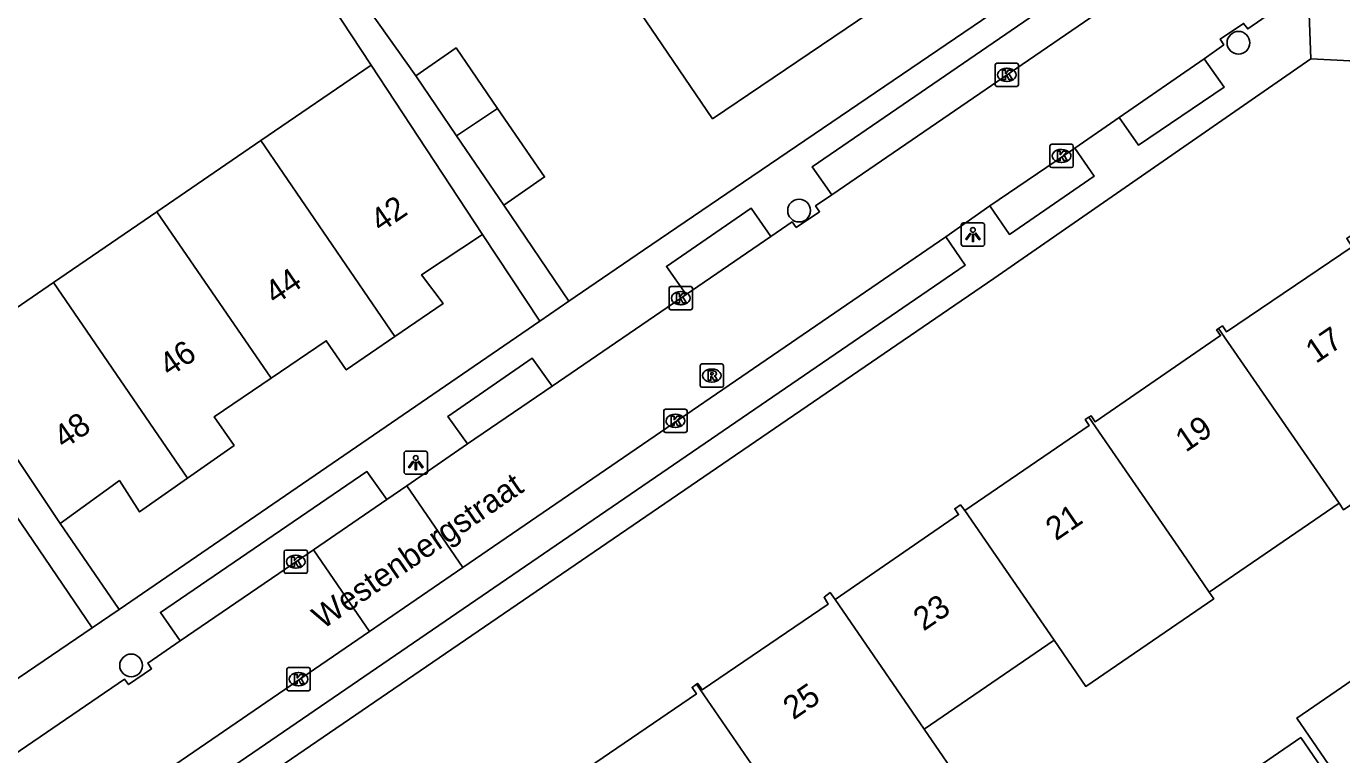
# Model space of a CAD drawing. Extents: x 157466 to 158888, y 383063 to 384677.
# Drawn here: x 158069.4 to 158125.8, y 383401 to 383432.3 of the extents above; entities that cross this region are included whole.
import ezdxf

# ---------------------------------------------------------------- set-up
doc = ezdxf.new("R2010")
doc.units = 0
for name, color, linetype in [('IMGEO_Boom', 7, 'Continuous'), ('IMGEO_Kolk', 7, 'Continuous'), ('IMGEO_Lichtpunt', 7, 'Continuous'), ('IMGEO_Muur', 7, 'Continuous'), ('IMGEO_Openbare_ruimte_label', 7, 'Continuous'), ('IMGEO_Pand', 7, 'Continuous'), ('IMGEO_Pand_nummerreeks', 7, 'Continuous'), ('IMGEO_Rijbaan_lokaal_open', 7, 'Continuous'), ('IMGEO_Rioolput', 7, 'Continuous'), ('IMGEO_Voetpad_open', 7, 'Continuous')]:
    doc.layers.add(name, color=color, linetype=linetype)

msp = doc.modelspace()

# ---------------------------------------------------------------- linework, layer by layer
at = {"layer": 'IMGEO_Boom'}
for centre in [(158121.418, 383431.598), (158102.566, 383424.397), (158073.908, 383404.874)]:
    msp.add_circle(centre, 0.489, dxfattribs=at)
at = {"layer": 'IMGEO_Kolk'}
for p, q in [((158110.98, 383429.796), (158110.98, 383430.648)), ((158111.055, 383430.722), (158111.907, 383430.722)), ((158111.468, 383430.502), (158111.493, 383430.502)), ((158111.981, 383430.648), (158111.981, 383429.796)), ((158111.907, 383429.722), (158111.055, 383429.722)), ((158111.491, 383429.942), (158111.466, 383429.942)), ((158113.33, 383426.315), (158113.33, 383427.167)), ((158113.405, 383427.241), (158114.257, 383427.241)), ((158113.818, 383427.021), (158113.843, 383427.021)), ((158114.331, 383427.167), (158114.331, 383426.315)), ((158114.257, 383426.241), (158113.405, 383426.241)), ((158113.841, 383426.461), (158113.816, 383426.461)), ((158096.99, 383420.213), (158096.99, 383421.065)), ((158097.065, 383421.139), (158097.917, 383421.139)), ((158097.478, 383420.919), (158097.503, 383420.919)), ((158097.991, 383421.065), (158097.991, 383420.213)), ((158097.917, 383420.139), (158097.065, 383420.139)), ((158097.501, 383420.359), (158097.476, 383420.359)), ((158096.758, 383414.948), (158096.758, 383415.8)), ((158096.833, 383415.874), (158097.685, 383415.874)), ((158097.246, 383415.654), (158097.271, 383415.654)), ((158097.759, 383415.8), (158097.759, 383414.948)), ((158097.269, 383415.094), (158097.244, 383415.094)), ((158097.685, 383414.874), (158096.833, 383414.874)), ((158080.471, 383408.903), (158080.471, 383409.755)), ((158080.546, 383409.829), (158081.398, 383409.829)), ((158080.959, 383409.609), (158080.984, 383409.609)), ((158081.472, 383409.755), (158081.472, 383408.903)), ((158081.398, 383408.829), (158080.546, 383408.829)), ((158080.982, 383409.049), (158080.957, 383409.049)), ((158080.592, 383403.861), (158080.592, 383404.713)), ((158080.667, 383404.787), (158081.519, 383404.787)), ((158081.08, 383404.567), (158081.105, 383404.567)), ((158081.593, 383404.713), (158081.593, 383403.861)), ((158081.519, 383403.787), (158080.667, 383403.787)), ((158081.103, 383404.007), (158081.078, 383404.007))]:
    msp.add_line(p, q, dxfattribs=at)
for points in [[(158110.98, 383429.796), (158110.98, 383430.648)], [(158111.055, 383430.722), (158111.907, 383430.722)], [(158111.301, 383430.422), (158111.424, 383430.422), (158111.424, 383430.271), (158111.554, 383430.422), (158111.718, 383430.422), (158111.572, 383430.271), (158111.725, 383430.022), (158111.573, 383430.022), (158111.488, 383430.186), (158111.424, 383430.119), (158111.424, 383430.022), (158111.301, 383430.022), (158111.301, 383430.422)], [(158111.981, 383430.648), (158111.981, 383429.796)], [(158111.907, 383429.722), (158111.055, 383429.722)], [(158113.33, 383426.315), (158113.33, 383427.167)], [(158113.405, 383427.241), (158114.257, 383427.241)], [(158113.651, 383426.941), (158113.774, 383426.941), (158113.774, 383426.79), (158113.904, 383426.941), (158114.068, 383426.941), (158113.922, 383426.79), (158114.075, 383426.541), (158113.923, 383426.541), (158113.838, 383426.705), (158113.774, 383426.638), (158113.774, 383426.541), (158113.651, 383426.541), (158113.651, 383426.941)], [(158114.331, 383427.167), (158114.331, 383426.315)], [(158114.257, 383426.241), (158113.405, 383426.241)], [(158096.99, 383420.213), (158096.99, 383421.065)], [(158097.065, 383421.139), (158097.917, 383421.139)], [(158097.311, 383420.839), (158097.434, 383420.839), (158097.434, 383420.688), (158097.564, 383420.839), (158097.728, 383420.839), (158097.582, 383420.688), (158097.735, 383420.439), (158097.583, 383420.439), (158097.498, 383420.603), (158097.434, 383420.536), (158097.434, 383420.439), (158097.311, 383420.439), (158097.311, 383420.839)], [(158097.991, 383421.065), (158097.991, 383420.213)], [(158097.917, 383420.139), (158097.065, 383420.139)], [(158096.758, 383414.948), (158096.758, 383415.8)], [(158096.833, 383415.874), (158097.685, 383415.874)], [(158097.079, 383415.574), (158097.202, 383415.574), (158097.202, 383415.423), (158097.332, 383415.574), (158097.496, 383415.574), (158097.35, 383415.423), (158097.503, 383415.174), (158097.351, 383415.174), (158097.266, 383415.338), (158097.202, 383415.271), (158097.202, 383415.174), (158097.079, 383415.174), (158097.079, 383415.574)], [(158097.759, 383415.8), (158097.759, 383414.948)], [(158097.685, 383414.874), (158096.833, 383414.874)], [(158080.471, 383408.903), (158080.471, 383409.755)], [(158080.546, 383409.829), (158081.398, 383409.829)], [(158080.792, 383409.529), (158080.915, 383409.529), (158080.915, 383409.378), (158081.045, 383409.529), (158081.209, 383409.529), (158081.063, 383409.378), (158081.216, 383409.129), (158081.064, 383409.129), (158080.979, 383409.293), (158080.915, 383409.226), (158080.915, 383409.129), (158080.792, 383409.129), (158080.792, 383409.529)], [(158081.472, 383409.755), (158081.472, 383408.903)], [(158081.398, 383408.829), (158080.546, 383408.829)], [(158080.592, 383403.861), (158080.592, 383404.713)], [(158080.667, 383404.787), (158081.519, 383404.787)], [(158080.913, 383404.487), (158081.036, 383404.487), (158081.036, 383404.336), (158081.166, 383404.487), (158081.33, 383404.487), (158081.184, 383404.336), (158081.337, 383404.087), (158081.185, 383404.087), (158081.1, 383404.251), (158081.036, 383404.184), (158081.036, 383404.087), (158080.913, 383404.087), (158080.913, 383404.487)], [(158081.593, 383404.713), (158081.593, 383403.861)], [(158081.519, 383403.787), (158080.667, 383403.787)]]:
    msp.add_lwpolyline(points, dxfattribs=at)
for centre, start, end in [((158111.057, 383430.646), 91.552, 178.448), ((158111.057, 383430.646), 91.552, 178.448), ((158111.905, 383430.646), 1.552, 88.448), ((158111.905, 383430.646), 1.552, 88.448), ((158111.057, 383429.798), 181.552, 268.448), ((158111.057, 383429.798), 181.552, 268.448), ((158111.905, 383429.798), 271.552, 358.448), ((158111.905, 383429.798), 271.552, 358.448), ((158113.407, 383427.165), 91.552, 178.448), ((158113.407, 383427.165), 91.552, 178.448), ((158114.255, 383427.165), 1.552, 88.448), ((158114.255, 383427.165), 1.552, 88.448), ((158113.407, 383426.317), 181.552, 268.448), ((158113.407, 383426.317), 181.552, 268.448), ((158114.255, 383426.317), 271.552, 358.448), ((158114.255, 383426.317), 271.552, 358.448), ((158097.067, 383421.063), 91.552, 178.448), ((158097.067, 383421.063), 91.552, 178.448), ((158097.915, 383421.063), 1.552, 88.448), ((158097.915, 383421.063), 1.552, 88.448), ((158097.067, 383420.215), 181.552, 268.448), ((158097.067, 383420.215), 181.552, 268.448), ((158097.915, 383420.215), 271.552, 358.448), ((158097.915, 383420.215), 271.552, 358.448), ((158096.835, 383415.798), 91.552, 178.448), ((158096.835, 383415.798), 91.552, 178.448), ((158097.683, 383415.798), 1.552, 88.448), ((158097.683, 383415.798), 1.552, 88.448), ((158096.835, 383414.95), 181.552, 268.448), ((158096.835, 383414.95), 181.552, 268.448), ((158097.683, 383414.95), 271.552, 358.448), ((158097.683, 383414.95), 271.552, 358.448), ((158080.548, 383409.753), 91.552, 178.448), ((158080.548, 383409.753), 91.552, 178.448), ((158081.396, 383409.753), 1.552, 88.448), ((158081.396, 383409.753), 1.552, 88.448), ((158080.548, 383408.905), 181.552, 268.448), ((158080.548, 383408.905), 181.552, 268.448), ((158081.396, 383408.905), 271.552, 358.448), ((158081.396, 383408.905), 271.552, 358.448), ((158080.669, 383404.711), 91.552, 178.448), ((158080.669, 383404.711), 91.552, 178.448), ((158081.517, 383404.711), 1.552, 88.448), ((158081.517, 383404.711), 1.552, 88.448), ((158080.669, 383403.863), 181.552, 268.448), ((158080.669, 383403.863), 181.552, 268.448), ((158081.517, 383403.863), 271.552, 358.448), ((158081.517, 383403.863), 271.552, 358.448)]:
    msp.add_arc(centre, 0.0765, start, end, dxfattribs=at)
for centre, major_axis, ratio, start_param, end_param in [((158111.467, 383430.222), (-0.387, 0.002), 0.722429, 4.712389, 7.853982), ((158111.492, 383430.222), (-0.39, 0.002), 0.717154, 1.570796, 4.712389), ((158113.817, 383426.741), (-0.387, 0.002), 0.722429, 4.712389, 7.853982), ((158113.842, 383426.741), (-0.39, 0.002), 0.717154, 1.570796, 4.712389), ((158097.477, 383420.639), (-0.387, 0.002), 0.722429, 4.712389, 7.853982), ((158097.502, 383420.639), (-0.39, 0.002), 0.717154, 1.570796, 4.712389), ((158097.245, 383415.374), (-0.387, 0.002), 0.722429, 4.712389, 7.853982), ((158097.27, 383415.374), (-0.39, 0.002), 0.717154, 1.570796, 4.712389), ((158080.958, 383409.329), (-0.387, 0.002), 0.722429, 4.712389, 7.853982), ((158080.983, 383409.329), (-0.39, 0.002), 0.717154, 1.570796, 4.712389), ((158081.079, 383404.287), (-0.387, 0.002), 0.722429, 4.712389, 7.853982), ((158081.104, 383404.287), (-0.39, 0.002), 0.717154, 1.570796, 4.712389)]:
    msp.add_ellipse(centre, major_axis=major_axis, ratio=ratio, start_param=start_param, end_param=end_param, dxfattribs=at)
at = {"layer": 'IMGEO_Lichtpunt'}
for p, q in [((158109.528, 383423.77), (158109.528, 383422.963)), ((158109.528, 383423.77), (158109.528, 383422.963)), ((158110.43, 383423.865), (158109.622, 383423.865)), ((158110.43, 383423.865), (158109.622, 383423.865)), ((158110.524, 383422.963), (158110.524, 383423.77)), ((158110.524, 383422.963), (158110.524, 383423.77)), ((158109.622, 383422.869), (158110.43, 383422.869)), ((158109.622, 383422.869), (158110.43, 383422.869)), ((158085.622, 383413.982), (158085.622, 383413.175)), ((158085.622, 383413.982), (158085.622, 383413.175)), ((158086.524, 383414.077), (158085.716, 383414.077)), ((158086.524, 383414.077), (158085.716, 383414.077)), ((158086.618, 383413.175), (158086.618, 383413.982)), ((158086.618, 383413.175), (158086.618, 383413.982)), ((158085.716, 383413.081), (158086.524, 383413.081)), ((158085.716, 383413.081), (158086.524, 383413.081))]:
    msp.add_line(p, q, dxfattribs=at)
for points in [[(158109.902, 383423.434), (158109.941, 383423.406), (158109.753, 383423.144), (158109.715, 383423.171), (158109.902, 383423.434)], [(158110.114, 383423.406), (158110.152, 383423.433), (158110.339, 383423.171), (158110.3, 383423.143), (158110.114, 383423.406)], [(158110.004, 383423.386), (158110.051, 383423.386), (158110.051, 383423.064), (158110.004, 383423.064), (158110.004, 383423.386)], [(158085.996, 383413.646), (158086.035, 383413.618), (158085.847, 383413.356), (158085.809, 383413.383), (158085.996, 383413.646)], [(158086.098, 383413.598), (158086.145, 383413.598), (158086.145, 383413.276), (158086.098, 383413.276), (158086.098, 383413.598)], [(158086.208, 383413.618), (158086.246, 383413.645), (158086.433, 383413.383), (158086.394, 383413.355), (158086.208, 383413.618)]]:
    msp.add_lwpolyline(points, dxfattribs=at)
for centre in [(158110.027, 383423.568), (158086.121, 383413.78)]:
    msp.add_circle(centre, 0.0994, dxfattribs=at)
for centre, start, end in [((158109.622, 383423.77), 90, 180), ((158109.622, 383423.77), 90, 180), ((158110.43, 383423.77), 0, 90), ((158110.43, 383423.77), 0, 90), ((158109.622, 383422.963), 180, 270), ((158109.622, 383422.963), 180, 270), ((158110.43, 383422.963), 270, 0), ((158110.43, 383422.963), 270, 360), ((158085.716, 383413.982), 90, 180), ((158085.716, 383413.982), 90, 180), ((158086.524, 383413.982), 0, 90), ((158086.524, 383413.982), 0, 90), ((158085.716, 383413.175), 180, 270), ((158085.716, 383413.175), 180, 270), ((158086.524, 383413.175), 270, 0), ((158086.524, 383413.175), 270, 360)]:
    msp.add_arc(centre, 0.0946, start, end, dxfattribs=at)
at = {"layer": 'IMGEO_Muur'}
msp.add_lwpolyline([(158095.896, 383422.699), (158100.546, 383425.859)], dxfattribs=at)
at = {"layer": 'IMGEO_Pand'}
for points in [[(158104.262, 383438.602), (158105.598, 383436.66), (158104.3, 383435.811), (158106.132, 383433.252), (158098.855, 383428.341), (158095.754, 383432.893)], [(158086.118, 383430.186), (158087.852, 383431.376), (158089.631, 383428.785)], [(158079.48, 383427.402), (158084.203, 383430.635)], [(158084.203, 383430.635), (158086.238, 383427.544), (158088.988, 383423.369)], [(158087.872, 383427.604), (158086.118, 383430.186)], [(158089.631, 383428.785), (158087.872, 383427.604)], [(158089.631, 383428.785), (158091.651, 383425.843), (158089.894, 383424.629)], [(158075.01, 383424.342), (158079.48, 383427.402)], [(158079.48, 383427.402), (158085.227, 383418.99)], [(158089.894, 383424.629), (158087.872, 383427.604)], [(158070.582, 383421.31), (158075.01, 383424.342)], [(158079.916, 383417.208), (158075.01, 383424.342)], [(158088.988, 383423.369), (158086.372, 383421.646), (158087.293, 383420.406), (158085.227, 383418.99)], [(158120.558, 383419.33), (158120.73, 383419.448), (158120.899, 383419.2), (158126.293, 383422.837), (158126.061, 383423.203), (158126.339, 383423.378), (158126.561, 383423.054), (158129.502, 383418.76), (158131.723, 383415.517), (158131.088, 383415.082), (158130.881, 383413.97), (158129.182, 383412.806), (158128.086, 383413.027), (158127.598, 383412.693), (158125.931, 383411.551), (158125.736, 383411.833)], [(158066.025, 383418.19), (158070.582, 383421.31)], [(158070.582, 383421.31), (158076.32, 383412.907)], [(158085.227, 383418.99), (158083.139, 383417.56), (158082.28, 383418.814), (158079.916, 383417.208)], [(158120.558, 383419.33), (158120.481, 383419.277), (158120.651, 383419.03), (158115.264, 383415.334), (158115.094, 383415.595), (158115.005, 383415.534)], [(158125.736, 383411.833), (158120.558, 383419.33)], [(158070.864, 383410.972), (158068.079, 383415.126), (158066.025, 383418.19)], [(158079.916, 383417.208), (158077.464, 383415.542), (158078.322, 383414.317), (158076.32, 383412.907)], [(158109.675, 383411.531), (158115.015, 383415.177), (158114.846, 383415.425), (158115.005, 383415.534)], [(158115.005, 383415.534), (158118.998, 383409.718), (158120.166, 383408.017)], [(158066.401, 383415.065), (158072.236, 383406.492)], [(158076.32, 383412.907), (158074.272, 383411.465), (158073.406, 383412.812), (158070.864, 383410.972)], [(158109.675, 383411.531), (158109.49, 383411.768), (158109.243, 383411.597), (158109.413, 383411.35), (158104.121, 383407.702)], [(158120.166, 383408.017), (158125.736, 383411.833)], [(158113.505, 383405.954), (158109.675, 383411.531)], [(158104.121, 383407.702), (158103.897, 383408), (158103.638, 383407.804), (158103.81, 383407.499), (158098.412, 383403.822), (158098.22, 383404.104), (158098.172, 383404.072)], [(158107.94, 383402.141), (158104.121, 383407.702)], [(158120.166, 383408.017), (158120.36, 383407.735), (158114.866, 383403.972), (158113.505, 383405.954)], [(158072.236, 383406.492), (158068.434, 383403.904)], [(158107.94, 383402.141), (158113.505, 383405.954)], [(158129.45, 383406.401), (158123.925, 383402.615), (158125.959, 383399.647)], [(158098.172, 383404.072), (158097.973, 383403.936), (158098.164, 383403.653), (158092.908, 383400.073)], [(158103.988, 383395.602), (158098.172, 383404.072)], [(158103.988, 383395.602), (158109.725, 383399.542), (158107.94, 383402.141)], [(158125.684, 383399.459), (158124.091, 383401.776), (158118.849, 383398.173)]]:
    msp.add_lwpolyline(points, dxfattribs=at)
at = {"layer": 'IMGEO_Rijbaan_lokaal_open'}
for points in [[(158117.176, 383434.135), (158103.974, 383425.07)], [(158124.405, 383433.994), (158121.817, 383432.191), (158121.639, 383432.43), (158120.637, 383431.758), (158120.789, 383431.512), (158119.949, 383430.912)], [(158116.304, 383428.398), (158119.949, 383430.912)], [(158116.304, 383428.398), (158114.401, 383427.081)], [(158110.756, 383424.594), (158114.401, 383427.081)], [(158103.974, 383425.07), (158103.273, 383424.597), (158103.443, 383424.348), (158102.445, 383423.672), (158102.264, 383423.909), (158101.36, 383423.29)], [(158110.756, 383424.594), (158108.868, 383423.27)], [(158088.143, 383409.072), (158108.868, 383423.27)], [(158101.36, 383423.29), (158097.717, 383420.795)], [(158097.717, 383420.795), (158091.978, 383416.866)], [(158091.978, 383416.866), (158088.341, 383414.381)], [(158088.341, 383414.381), (158085.737, 383412.583)], [(158084.884, 383411.994), (158085.737, 383412.583)], [(158085.737, 383412.583), (158088.143, 383409.072)], [(158084.884, 383411.994), (158081.734, 383409.844)], [(158081.734, 383409.844), (158076.01, 383405.938)], [(158081.734, 383409.844), (158084.142, 383406.331)], [(158084.142, 383406.331), (158088.143, 383409.072)], [(158062.988, 383397.017), (158073.622, 383404.289), (158073.802, 383404.055), (158074.783, 383404.731), (158074.618, 383404.979), (158076.01, 383405.938)], [(158070.336, 383396.873), (158084.142, 383406.331)]]:
    msp.add_lwpolyline(points, dxfattribs=at)
at = {"layer": 'IMGEO_Rioolput'}
for p, q in [((158098.398, 383417.815), (158099.25, 383417.815)), ((158098.323, 383416.889), (158098.323, 383417.741)), ((158098.811, 383417.595), (158098.836, 383417.595)), ((158099.324, 383417.741), (158099.324, 383416.889)), ((158099.25, 383416.815), (158098.398, 383416.815)), ((158098.834, 383417.035), (158098.809, 383417.035))]:
    msp.add_line(p, q, dxfattribs=at)
for points in [[(158098.398, 383417.815), (158099.25, 383417.815)], [(158098.323, 383416.889), (158098.323, 383417.741)], [(158098.912, 383417.513), (158098.66, 383417.515), (158098.66, 383417.115)], [(158098.66, 383417.115), (158098.784, 383417.115), (158098.784, 383417.277), (158098.795, 383417.277)], [(158098.838, 383417.434), (158098.784, 383417.434), (158098.784, 383417.353)], [(158098.784, 383417.353), (158098.836, 383417.353)], [(158098.842, 383417.248), (158098.913, 383417.115), (158099.053, 383417.115), (158098.988, 383417.241)], [(158099.324, 383417.741), (158099.324, 383416.889)], [(158099.25, 383416.815), (158098.398, 383416.815)]]:
    msp.add_lwpolyline(points, dxfattribs=at)
for centre, radius, start, end in [((158098.4, 383417.739), 0.0765, 91.552, 178.448), ((158098.4, 383417.739), 0.0765, 91.552, 178.448), ((158099.248, 383417.739), 0.0765, 1.552, 88.448), ((158099.248, 383417.739), 0.0765, 1.552, 88.448), ((158098.794, 383417.224), 0.0533, 26.0293, 88.6989), ((158098.82, 383417.542), 0.19, 274.7715, 282.9687), ((158098.844, 383417.338), 0.0964, 77.0061, 93.1865), ((158098.858, 383417.395), 0.0378, 276.6634, 79.6772), ((158098.911, 383417.403), 0.109, 350.3612, 89.416), ((158098.909, 383417.403), 0.112, 277.5842, 350.9817), ((158098.893, 383417.188), 0.108, 29.5134, 73.7905), ((158098.4, 383416.891), 0.0765, 181.552, 268.448), ((158098.4, 383416.891), 0.0765, 181.552, 268.448), ((158099.248, 383416.891), 0.0765, 271.552, 358.448), ((158099.248, 383416.891), 0.0765, 271.552, 358.448)]:
    msp.add_arc(centre, radius, start, end, dxfattribs=at)
for centre, major_axis, ratio, start_param, end_param in [((158098.81, 383417.315), (-0.387, 0.002), 0.722429, 4.712389, 7.853982), ((158098.835, 383417.315), (-0.39, 0.002), 0.717154, 1.570796, 4.712389)]:
    msp.add_ellipse(centre, major_axis=major_axis, ratio=ratio, start_param=start_param, end_param=end_param, dxfattribs=at)
at = {"layer": 'IMGEO_Voetpad_open'}
for points in [[(158084.203, 383430.635), (158072.918, 383447.776), (158072.739, 383448.001), (158055.223, 383434.304), (158055.476, 383433.927)], [(158103.974, 383425.07), (158103.134, 383426.28), (158116.347, 383435.345)], [(158124.405, 383433.994), (158124.53, 383430.909)], [(158083.742, 383433.55), (158086.118, 383430.186)], [(158092.695, 383420.508), (158095.896, 383422.699), (158100.546, 383425.859), (158111.546, 383433.335)], [(158043.948, 383373.738), (158044.138, 383374.89), (158044.309, 383375.924), (158047.833, 383378.409), (158069.337, 383393.213), (158069.427, 383393.097), (158110.929, 383421.479), (158124.53, 383430.909)], [(158119.949, 383430.912), (158120.805, 383429.687), (158117.136, 383427.203), (158116.304, 383428.398)], [(158124.53, 383430.909), (158126.204, 383430.819), (158129.946, 383425.336), (158132.879, 383421.037), (158138.593, 383412.664)], [(158114.401, 383427.081), (158115.233, 383425.874), (158111.588, 383423.375), (158110.756, 383424.594)], [(158089.894, 383424.629), (158092.695, 383420.508)], [(158097.717, 383420.795), (158096.874, 383421.998), (158100.514, 383424.498), (158101.36, 383423.29)], [(158108.868, 383423.27), (158109.692, 383422.05), (158071.149, 383395.654), (158070.336, 383396.873)], [(158088.988, 383423.369), (158091.439, 383419.648)], [(158091.439, 383419.648), (158092.695, 383420.508)], [(158091.439, 383419.648), (158073.391, 383407.283)], [(158088.341, 383414.381), (158087.501, 383415.566), (158091.113, 383418.07), (158091.978, 383416.866)], [(158076.01, 383405.938), (158075.166, 383407.153), (158084.026, 383413.194), (158084.884, 383411.994)], [(158073.391, 383407.283), (158073.368, 383407.317), (158070.864, 383410.972)], [(158072.236, 383406.492), (158073.391, 383407.283)]]:
    msp.add_lwpolyline(points, dxfattribs=at)

# ---------------------------------------------------------------- texts
at = {"layer": 'IMGEO_Openbare_ruimte_label'}
msp.add_text('Westenbergstraat', height=1, rotation=34.4849, dxfattribs=at).set_placement((158082.124, 383406.4))
at = {"layer": 'IMGEO_Pand_nummerreeks'}
for s, rotation, p in [('42', 34.3725, (158084.615, 383423.432)), ('44', 34.3725, (158080.086, 383420.334)), ('17', 34.2973, (158124.741, 383417.808)), ('46', 34.3725, (158075.555, 383417.234)), ('48', 34.3725, (158071.027, 383414.137)), ('19', 34.2973, (158119.155, 383413.998)), ('21', 34.2973, (158113.587, 383410.199)), ('23', 34.2995, (158107.908, 383406.325)), ('25', 34.2973, (158102.322, 383402.514))]:
    msp.add_text(s, height=1, rotation=rotation, dxfattribs=at).set_placement(p)

doc.saveas('drawing.dxf')
